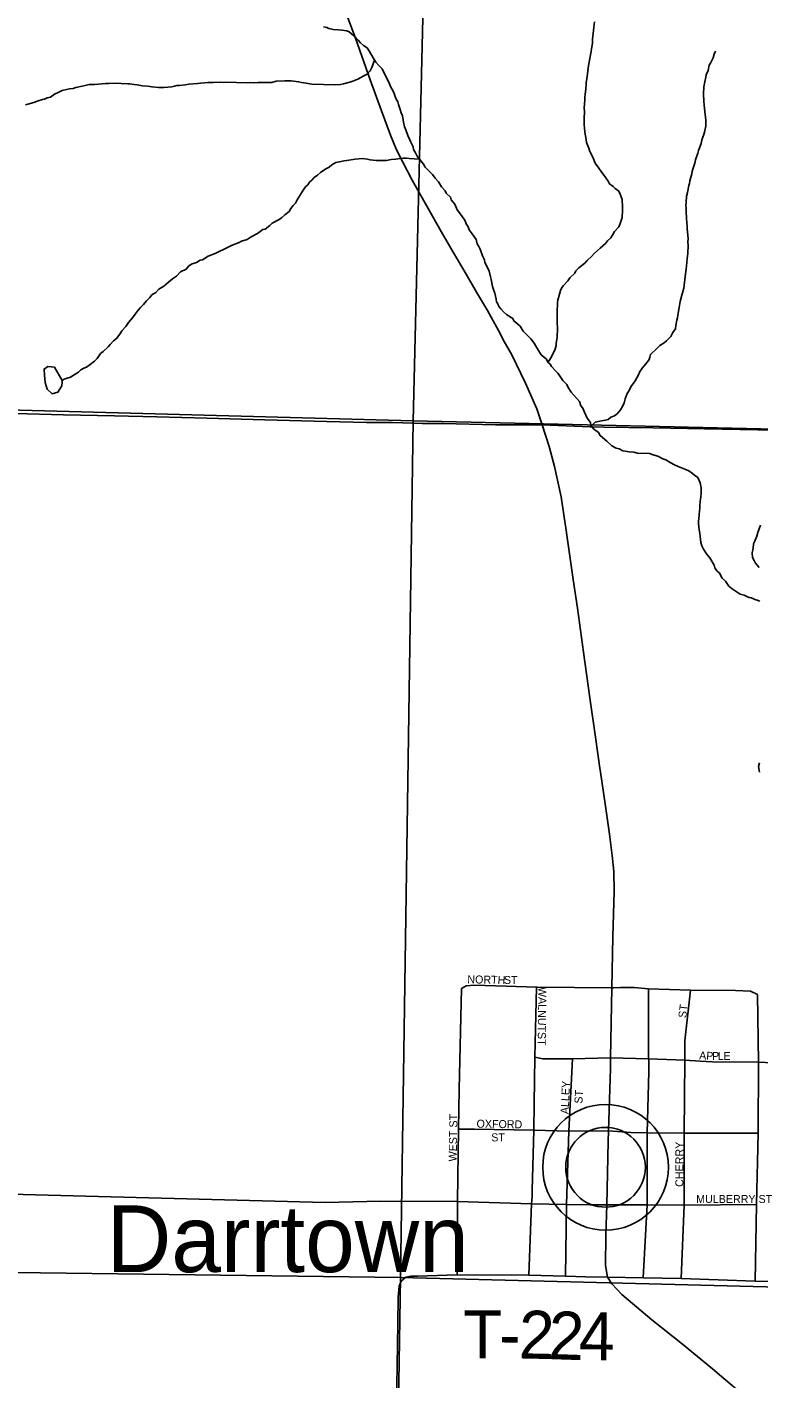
# Model space of a CAD drawing. Extents: x 1310247 to 1552180, y 377264 to 706493.
# Drawn here: x 1354843 to 1359418, y 550580 to 559027 of the extents above; entities that cross this region are included whole.
import ezdxf

# ---------------------------------------------------------------- set-up
doc = ezdxf.new("R2010")
doc.units = 0
for name, color, linetype in [('GM_X_County_Road', 7, 'Continuous'), ('GM_X_Minor_River', 7, 'Continuous'), ('GM_X_Section', 7, 'Continuous'), ('GM_X_State_Route', 7, 'Continuous'), ('GM_X_Township_Road', 7, 'Continuous'), ('GM_X_Township_Road_Text', 7, 'Continuous'), ('GM_X_Township_Subdivision', 7, 'Continuous'), ('GM_X_Township_Subdivision_Text', 7, 'Continuous'), ('GM_X_Unincorporated', 7, 'Continuous'), ('GM_X_Unincorporated_Location', 7, 'Continuous'), ('GM_X_Unincorporated_Text', 7, 'Continuous')]:
    doc.layers.add(name, color=color, linetype=linetype)

msp = doc.modelspace()

# ---------------------------------------------------------------- linework, layer by layer
at = {"layer": 'GM_X_County_Road'}
for points in [[(1354659.7, 551736.7), (1356706, 551683.8), (1357053, 551691.5), (1357533.4, 551688.4), (1357997, 551674.5), (1358215.2, 551670.9), (1358361.4, 551667.7), (1358466.3, 551668.8)], [(1358471.7, 551216), (1358694.4, 551212.7), (1358931.2, 551207.6), (1359393, 551192.2), (1360196.7, 551172), (1361015.9, 551144.5), (1361802.7, 551124.7), (1361819.4, 551124.4)]]:
    msp.add_lwpolyline(points, dxfattribs=at)
at = {"layer": 'GM_X_Minor_River'}
for points in [[(1357115.1, 558655.4), (1357105.8, 558677.8), (1357086.8, 558712.7), (1357062.4, 558765.8), (1357041, 558786.7), (1357023.5, 558807.4), (1357006.3, 558834.1), (1356983.4, 558873.1), (1356968.2, 558897.8), (1356946.4, 558910.6), (1356926.8, 558927.4), (1356913.4, 558945.9), (1356891.9, 558966.8), (1356872.3, 558981.6), (1356856.6, 558996.2), (1356842.8, 559002.7), (1356810.7, 559007.8), (1356790.6, 559008.5), (1356756.5, 559011.7), (1356730.5, 559018.6), (1356716.6, 559023.1), (1356696.6, 559027.8)], [(1358099.1, 556933.5), (1358107.2, 556943.5), (1358120.1, 556967.2), (1358128.8, 556985), (1358141.6, 557008.7), (1358150.6, 557036.6), (1358151.2, 557052.6), (1358156.3, 557086.7), (1358158.3, 557144.9), (1358157.4, 557179.2), (1358155.9, 557195.3), (1358156.7, 557217.4), (1358155.5, 557243.6), (1358157.6, 557305.9), (1358160.1, 557319.9), (1358171.4, 557357.7), (1358178.3, 557381.6), (1358182.7, 557395.5), (1358193.3, 557409.3), (1358222.5, 557440.4), (1358235.3, 557460.1), (1358266.4, 557489.2), (1358272.9, 557503.1), (1358291.7, 557522.5), (1358328.9, 557551.4), (1358343.6, 557569), (1358370.6, 557594.3), (1358389.4, 557613.7), (1358424.7, 557644.7), (1358457.9, 557673.7), (1358470.6, 557691.4), (1358491.3, 557710.8), (1358501.9, 557726.5), (1358514.8, 557750.2), (1358542, 557779.5), (1358550.7, 557799.3), (1358562, 557837.1), (1358562.5, 557851.2), (1358565, 557867.2), (1358564.7, 557917.5), (1358563.3, 557935.7), (1358561.8, 557949.8), (1358550.8, 557982.3), (1358541.3, 558000.8), (1358519.7, 558017.6), (1358506, 558030.2), (1358484.4, 558047), (1358474.9, 558063.4), (1358461.5, 558084), (1358430.7, 558125.3), (1358417.3, 558145.9), (1358394.1, 558176.8), (1358382.9, 558203.4), (1358358.5, 558254.5), (1358355, 558270.7), (1358340, 558305.4), (1358338.6, 558323.6), (1358330.1, 558370.1), (1358326.9, 558396.4), (1358325.5, 558414.5), (1358324.9, 558454.8), (1358326.3, 558499), (1358325.1, 558521.2), (1358328.8, 558571.3), (1358329.4, 558589.4), (1358331.9, 558605.4), (1358335.1, 558641.5), (1358337.9, 558665.6), (1358338.4, 558679.7), (1358343.6, 558715.7), (1358346.3, 558733.7), (1358352, 558785.8), (1358361.5, 558829.7), (1358364.4, 558853.8), (1358369.1, 558873.7), (1358371.6, 558889.7), (1358376.8, 558925.8), (1358377.6, 558949.9), (1358380.4, 558971.9), (1358383.5, 559004), (1358386.2, 559026), (1358389.4, 559060.1)], [(1358371.7, 556534.3), (1358394.4, 556557.4), (1358433, 556566.2), (1358459.3, 556571.3), (1358475.6, 556574.8), (1358492.2, 556590.3), (1358514.6, 556597.6), (1358531.1, 556611.1), (1358552.1, 556634.5), (1358564.9, 556656.2), (1358575.7, 556679.9), (1358580.6, 556703.9), (1358587.1, 556719.8), (1358593.8, 556737.7), (1358606.5, 556755.3), (1358617.3, 556779.1), (1358644.7, 556816.4), (1358653.5, 556836.2), (1358664.1, 556853.9), (1358670.7, 556869.8), (1358687.7, 556895.4), (1358698.2, 556909.1), (1358721.2, 556934.4), (1358731.8, 556950.2), (1358736.3, 556964.1), (1358740.8, 556980), (1358778.4, 557019), (1358797.1, 557036.4), (1358825.9, 557053.5), (1358840.4, 557067.1), (1358867.5, 557094.4), (1358880.4, 557118), (1358895.3, 557141.7), (1358897.9, 557161.7), (1358905.1, 557195.7), (1358907.6, 557209.7), (1358910.2, 557225.7), (1358919.9, 557275.6), (1358925.1, 557311.7), (1358936.5, 557351.5), (1358948, 557395.3), (1358950.7, 557413.4), (1358959.1, 557485.5), (1358961.6, 557499.5), (1358962.1, 557513.5), (1358967.5, 557555.6), (1358968.4, 557581.7), (1358973.4, 557611.7), (1358975.1, 557664), (1358973.7, 557682.1), (1358974.5, 557706.2), (1358968.5, 557766.8), (1358969, 557780.9), (1358964.6, 557831.3), (1358962.1, 557875.7), (1358962.7, 557895.7), (1358961.3, 557911.9), (1358961.9, 557930), (1358965.2, 557970.1), (1358970.1, 557994.1), (1358979.5, 558036), (1358984, 558049.9), (1358986.5, 558065.9), (1358998.1, 558109.8), (1359000.6, 558123.8), (1359005.1, 558139.7), (1359016.4, 558175.5), (1359021.2, 558197.5), (1359034.6, 558239.3), (1359039.2, 558255.2), (1359056.8, 558298.8), (1359061.6, 558322.8), (1359072.7, 558354.6), (1359077.3, 558370.6), (1359081.9, 558388.5), (1359084.7, 558410.5), (1359085.7, 558442.7), (1359084.5, 558464.9), (1359081, 558481.1), (1359079.6, 558499.2), (1359074.9, 558539.6), (1359073.7, 558563.8), (1359071.1, 558608.2), (1359072.6, 558652.4), (1359079.7, 558684.3), (1359084.7, 558714.3), (1359087.2, 558728.3), (1359100.2, 558756), (1359107.3, 558788), (1359113.8, 558801.8), (1359131.1, 558835.4), (1359137.8, 558857.3), (1359146.6, 558877.1)], [(1357015.8, 558819.4), (1356998.3, 558774.1), (1356987.5, 558752.3), (1356968.7, 558732.8), (1356948.2, 558721.5), (1356929.7, 558712), (1356911.2, 558700.6), (1356878.6, 558689.7), (1356860.3, 558682.2), (1356821.6, 558671.5), (1356803.4, 558668.1), (1356769.1, 558665.3), (1356696.6, 558667.8), (1356622.2, 558670.3), (1356588.1, 558675.5), (1356574.1, 558678), (1356558.1, 558680.6), (1356540.1, 558685.2), (1356494, 558690.8), (1356473.9, 558691.5), (1356453.7, 558690.2), (1356401.3, 558688), (1356372.8, 558680.9), (1356344.6, 558679.9), (1356286.2, 558679.9), (1356256, 558678.9), (1356239.9, 558679.4), (1356219.7, 558678.1), (1356084.9, 558682.8), (1356068.7, 558681.3), (1356050.6, 558681.9), (1356006.3, 558681.4), (1355988.1, 558680.1), (1355974.1, 558680.5), (1355951.9, 558679.3), (1355927.6, 558676.1), (1355911.4, 558674.7), (1355854.9, 558670.6), (1355832.6, 558665.3), (1355796.2, 558662.5), (1355780.1, 558661.1), (1355765.8, 558657.5), (1355747.6, 558654.1), (1355699.1, 558649.8), (1355680.9, 558648.4), (1355664.9, 558648.9), (1355624.7, 558652.3), (1355596.7, 558657.3), (1355564.5, 558660.4), (1355532.5, 558665.6), (1355512.4, 558668.3), (1355486.4, 558671.2), (1355472.3, 558671.7), (1355432.1, 558675), (1355397.9, 558676.2), (1355355.5, 558673.7), (1355333.4, 558674.4), (1355266.8, 558668.7), (1355246.6, 558667.3), (1355232.5, 558667.8), (1355206.1, 558660.7), (1355187.8, 558657.3), (1355147.3, 558648.6), (1355131, 558643.2), (1355108.7, 558639.9), (1355062.1, 558631.4), (1355037.5, 558618.2), (1355015, 558606.9), (1354990.2, 558589.7), (1354969.9, 558584.3), (1354953.5, 558576.8), (1354939.3, 558573.3), (1354912.9, 558566.2), (1354886.3, 558555), (1354833.5, 558540.7)], [(1358657.9, 556365.3), (1358635.9, 556370.1), (1358605.8, 556373.2), (1358581.7, 556376), (1358567.7, 556378.5), (1358543.9, 556391.4), (1358526, 556396), (1358498.3, 556411), (1358467, 556440.3), (1358425.9, 556473.9), (1358414.5, 556494.4), (1358383, 556517.6), (1358367.7, 556540.3), (1358364.2, 556556.5), (1358344.9, 556583.3), (1358326.2, 556624.2), (1358316.8, 556646.6), (1358305.2, 556661.1), (1358296.1, 556687.6), (1358243.6, 556745.7), (1358224.4, 556774.5), (1358217, 556792.9), (1358191.7, 556817.9), (1358170.6, 556850.8), (1358161, 556865.2), (1358147.3, 556877.8), (1358122.1, 556906.8), (1358112.5, 556921.2), (1358098.9, 556933.7), (1358089.4, 556952.2), (1358056.1, 556979.5), (1358046.6, 556995.9), (1358021.7, 557037), (1358012.2, 557051.4), (1357990.9, 557078.3), (1357967.6, 557103.2), (1357944.2, 557126.1), (1357925.1, 557157), (1357911.4, 557171.5), (1357885.9, 557190.5), (1357878.4, 557206.9), (1357842.8, 557228.2), (1357821.3, 557247), (1357803.8, 557265.8), (1357792.2, 557280.2), (1357784.7, 557296.6), (1357777.1, 557310.9), (1357775.7, 557327.1), (1357766.8, 557363.6), (1357761.3, 557379.9), (1357752.1, 557406.3), (1357743.5, 557448.9), (1357740.1, 557467.1), (1357731.1, 557501.6), (1357714.2, 557536.4), (1357704.8, 557556.8), (1357703.3, 557573), (1357690, 557597.6), (1357675.3, 557638.3), (1357667.8, 557656.7), (1357656.3, 557673.2), (1357651.1, 557699.5), (1357626.1, 557734.5), (1357606.8, 557759.4), (1357599.4, 557777.7), (1357588, 557798.2), (1357582.5, 557816.5), (1357559.5, 557849.5), (1357532.5, 557884.6), (1357517.5, 557919.3), (1357494.3, 557948.3), (1357490.8, 557964.5), (1357463.5, 557989.6), (1357455.9, 558003.9), (1357434.6, 558028.8), (1357415.5, 558059.7), (1357394.1, 558082.5), (1357376.7, 558105.2), (1357359.2, 558123.9), (1357331.9, 558151), (1357320.4, 558169.5), (1357297.2, 558198.5), (1357283.7, 558215), (1357270.5, 558241.7), (1357259.1, 558262.2), (1357255.6, 558278.4), (1357240.6, 558311.1), (1357233, 558325.4), (1357223.8, 558349.9), (1357210.8, 558384.5), (1357203.4, 558402.9), (1357196.3, 558433.3), (1357189.6, 558471.8), (1357182.1, 558490.1), (1357174.8, 558512.5), (1357165.8, 558543), (1357160.3, 558559.3), (1357148.9, 558579.8), (1357137.9, 558612.3), (1357132.3, 558626.6), (1357115.1, 558655.4)], [(1357295, 558201.3), (1357231, 558204.8), (1357215, 558207.4), (1357194.8, 558208), (1357172.6, 558204.8), (1357148.3, 558201.6), (1357120, 558198.5), (1357089.6, 558193.6), (1357069.5, 558192.2), (1357025.2, 558193.8), (1356987, 558197.1), (1356971.1, 558201.7), (1356937, 558204.8), (1356916.8, 558203.5), (1356894.6, 558202.3), (1356841.9, 558194), (1356823.7, 558190.7), (1356807.5, 558187.2), (1356773, 558180.3), (1356748.3, 558165.1), (1356731.8, 558151.6), (1356711.2, 558140.2), (1356678.3, 558117.2), (1356659.6, 558101.8), (1356636.9, 558086.4), (1356622.3, 558070.8), (1356607.8, 558057.3), (1356597.2, 558041.5), (1356584.6, 558027.9), (1356574.1, 558014.2), (1356542.3, 557965), (1356531.6, 557947.2), (1356520.9, 557927.5), (1356506.3, 557911.9), (1356491.5, 557892.3), (1356480.8, 557874.5), (1356454, 557853.3), (1356433.2, 557833.9), (1356418.7, 557824.4), (1356375.7, 557801.7), (1356361.1, 557786.1), (1356332.2, 557765), (1356318, 557761.5), (1356282.9, 557736.5), (1356243.9, 557715.7), (1356219.3, 557700.5), (1356184.6, 557689.6), (1356168.2, 557680.1), (1356125.4, 557663.5), (1356080.3, 557640.9), (1356066, 557635.3), (1356051.7, 557627.8), (1356019, 557612.8), (1355976.1, 557596.2), (1355939.1, 557573.3), (1355924.9, 557569.8), (1355902.3, 557556.5), (1355875.8, 557547.3), (1355855.2, 557534), (1355838.4, 557514.4), (1355801.6, 557497.6), (1355776.5, 557470.3), (1355751.8, 557453), (1355727, 557433.8), (1355698, 557408.6), (1355667.1, 557389.6), (1355648.3, 557368.1), (1355623.6, 557352.8), (1355611, 557337.2), (1355590.1, 557315.8), (1355571.3, 557294.3), (1355552.5, 557274.8), (1355537.8, 557257.2), (1355518.9, 557233.7), (1355502, 557210.2), (1355476.9, 557180.9), (1355459.9, 557155.3), (1355436.8, 557127.9), (1355424.1, 557108.2), (1355403, 557080.8), (1355384.5, 557067.4), (1355363.5, 557043.9), (1355350.9, 557028.3), (1355319.8, 556999.2), (1355303.3, 556987.7), (1355282.1, 556956.2), (1355265.4, 556938.7), (1355238.5, 556917.5), (1355215.8, 556902.2), (1355197.5, 556894.8), (1355179, 556885.3), (1355164.4, 556869.7), (1355137.7, 556854.6), (1355115, 556839.3), (1355094.7, 556833.9), (1355076.3, 556826.5), (1355062, 556818.9)], [(1355062, 556818.9), (1355014.3, 556902.4), (1354974.3, 556905.5), (1354949.8, 556890.1), (1354952.7, 556851.9), (1354957.5, 556805.7), (1354968.4, 556765.3), (1354999.6, 556734.4), (1355036, 556745.4), (1355061.1, 556784.8)], [(1355061.1, 556784.8), (1355063.8, 556808.8), (1355062, 556818.9)], [(1359230.2, 555532.9), (1359209.2, 555565.8), (1359187.6, 555582.7), (1359170.6, 555615.4), (1359154.9, 555630), (1359141.5, 555648.6), (1359138, 555664.8), (1359111.3, 555710), (1359090, 555734.9), (1359070.8, 555765.7), (1359061.5, 555786.2), (1359054.1, 555806.5), (1359049.3, 555842.9), (1359048, 555865.1), (1359044.6, 555885.3), (1359039.9, 555923.7), (1359040.4, 555939.8), (1359040.9, 555953.8), (1359043.8, 555981.9), (1359047.2, 556022), (1359047.7, 556038.1), (1359050.5, 556062.1), (1359053, 556076.1), (1359053.6, 556092.2), (1359056.2, 556112.2), (1359057.4, 556148.4), (1359050.4, 556178.8), (1359035.4, 556211.5), (1359015.7, 556226.3), (1359002, 556236.8), (1358980.4, 556253.6), (1358954.6, 556264.6), (1358932.7, 556273.4), (1358912.9, 556282.1), (1358889, 556291), (1358863.3, 556305.9), (1358835.7, 556323), (1358817.8, 556329.6), (1358786.1, 556344.8), (1358762.1, 556351.7), (1358734.3, 556362.7), (1358657.9, 556365.3)], [(1359419.5, 555651.1), (1359396.2, 555678.1), (1359388.7, 555694.4), (1359377.2, 555712.9), (1359376.2, 555741.1), (1359381.2, 555771.1), (1359384.1, 555797.2), (1359390.6, 555811), (1359403.8, 555846.8), (1359410.6, 555868.7), (1359428.3, 555914.3)], [(1359422.5, 555439.8), (1359406.6, 555446.4), (1359392.6, 555450.9), (1359370.8, 555459.7), (1359356.8, 555462.2), (1359342.9, 555468.7), (1359325, 555477.3), (1359301.1, 555484.2), (1359287.3, 555492.7), (1359263.6, 555507.6), (1359249.8, 555516.2), (1359230.2, 555532.9)], [(1359421, 554371.7), (1359414.1, 554406.1), (1359421, 554430)]]:
    msp.add_lwpolyline(points, dxfattribs=at)
at = {"layer": 'GM_X_Section'}
for points in [[(1352058.5, 562152.6), (1357390.5, 562121.5), (1357255.9, 556565.9), (1351954.6, 556710.3)], [(1362710.2, 561996.6), (1362599.7, 556444.5), (1357255.9, 556565.9), (1357390.5, 562121.5)], [(1351954.6, 556710.3), (1357255.9, 556565.9), (1357177.7, 551213.7), (1352034.5, 551280.6)], [(1357255.9, 556565.9), (1362599.7, 556444.5), (1362647, 551075), (1357177.7, 551213.7)], [(1352034.5, 551280.6), (1357177.7, 551213.7), (1357091.1, 545835.1), (1352195.1, 545945.9), (1351997.2, 545952.7)], [(1357177.7, 551213.7), (1362647, 551075), (1362530.6, 545703.1), (1357313, 545831.7), (1357091.1, 545835.1)]]:
    msp.add_lwpolyline(points, close=True, dxfattribs=at)
at = {"layer": 'GM_X_State_Route'}
for points in [[(1357848.1, 557022), (1357827.2, 557057.7), (1357789.8, 557130.7), (1357721.1, 557256.3), (1357653.2, 557370.1), (1357588.7, 557483.8), (1357507.2, 557619.6), (1357431.6, 557750.3), (1357332.3, 557926), (1357250, 558070.3), (1357193.1, 558178.1), (1357153.2, 558258.8), (1357115, 558352.1), (1357058.2, 558502.4), (1356988.4, 558696.3), (1356896.5, 558956.4), (1356822.8, 559150.4)], [(1358206.3, 555922.2), (1358180.9, 556092.1), (1358139.7, 556282.1), (1358106.6, 556406.6), (1358063.2, 556542.5), (1358028.4, 556640.9), (1357958.8, 556802.2), (1357873.9, 556977.9), (1357848.1, 557022)], [(1354768.6, 556611.4), (1355071, 556603.7), (1355390.9, 556597.9), (1355655.1, 556591.7), (1355966.6, 556583.3), (1356329.8, 556572.8), (1356715.5, 556562.6), (1356964.4, 556557.1), (1357056.5, 556556.5)], [(1357056.5, 556556.5), (1357128.2, 556556), (1357312, 556550.6), (1357444.1, 556549.8), (1357771.2, 556542.6), (1358063.2, 556542.5), (1358361.9, 556529.1), (1358451.1, 556527.7), (1358757.5, 556521.8), (1359076.6, 556516), (1359411.4, 556510.2), (1359602.8, 556505.8), (1359764, 556500.7), (1360124.3, 556492.4), (1360229.2, 556490.1)], [(1358423.9, 554396.7), (1358397, 554590.6), (1358359.9, 554834.9), (1358322, 555121.2), (1358282.8, 555395.7), (1358256.6, 555576.1), (1358219.5, 555836.8), (1358209.8, 555898.8), (1358206.3, 555922.2)], [(1358471.7, 551216), (1358459.3, 551289.8), (1358460.7, 551476.8), (1358466.3, 551668.8), (1358475.9, 552063.9), (1358477.4, 552130), (1358489.6, 552521.1), (1358490.6, 552586.1), (1358498.4, 553023.5), (1358503.6, 553342.7), (1358513.3, 553627.2), (1358510.6, 553750.4), (1358500.2, 553851.6), (1358483, 553984.4), (1358456.2, 554173.6), (1358427.3, 554372.5), (1358423.9, 554396.7)], [(1359184.2, 550595.8), (1359127.8, 550643.6), (1358940.1, 550798.6), (1358747.1, 550948.8), (1358561.4, 551108.6), (1358498.9, 551173.9), (1358471.7, 551216)], [(1359331.1, 550471.5), (1359184.2, 550595.8)]]:
    msp.add_lwpolyline(points, dxfattribs=at)
at = {"layer": 'GM_X_Township_Road'}
for points in [[(1357139.8, 549634.3), (1357161, 550924.5), (1357163.7, 551091.7), (1357169.1, 551159.5), (1357181.8, 551192.1), (1357210.7, 551215.6), (1357242.4, 551221.9), (1357283, 551222.8), (1357531.9, 551231), (1357533.4, 551688.4)], [(1357531.9, 551231), (1357979.6, 551228.2), (1358208, 551221.7), (1358335.1, 551219), (1358471.7, 551216)]]:
    msp.add_lwpolyline(points, dxfattribs=at)
at = {"layer": 'GM_X_Township_Subdivision'}
for points in [[(1357533.4, 551688.4), (1357539, 552140.8), (1357543.2, 552391.8), (1357557.7, 553020.7)], [(1357557.7, 553020.7), (1357587.3, 553037.5), (1357640.5, 553041.4), (1357838.6, 553034.5), (1358026.9, 553027.8), (1358031.5, 553027.8)], [(1358026.9, 553027.8), (1358016.9, 552590.4), (1358011.9, 552302.1), (1358009.8, 552135.4), (1358000.4, 551757.3)], [(1358031.5, 553027.8), (1358498.4, 553023.5), (1358510, 553024)], [(1358510, 553024), (1358553.1, 553025.7), (1358638, 553025.7), (1358727.7, 553018.5), (1358989, 553008.9), (1359271, 553006.7), (1359365, 553003.9), (1359408, 552981.6)], [(1358727.7, 553018.5), (1358728.2, 552580.5), (1358728.5, 552566.8)], [(1358931.2, 551207.6), (1358950.7, 551665.5), (1358951, 552116.1), (1358953.4, 552571.3), (1358955, 552693.2), (1358989, 553008.9)], [(1359408, 552981.6), (1359414.7, 552560.3), (1359411.9, 552115.3), (1359402.8, 551669.7), (1359393, 551192.2)], [(1359724.7, 552545.3), (1359414.7, 552560.3), (1359125.1, 552562.7), (1359051.2, 552565.7), (1358953.4, 552571.3), (1358728.2, 552580.5), (1358490.6, 552586.1), (1358252.5, 552580), (1358067.2, 552580), (1358016.9, 552590.4)], [(1358208, 551221.7), (1358215.2, 551670.9), (1358228.7, 552129.3), (1358252.5, 552580)], [(1358728.5, 552566.8), (1358730.1, 552500.7), (1358718.6, 552117.2), (1358719.2, 551668.8), (1358694.4, 551212.7)], [(1359411.9, 552115.3), (1358951, 552116.1), (1358718.6, 552117.2), (1358617.4, 552119.7), (1358477.4, 552130), (1358228.7, 552129.3), (1358009.8, 552135.4), (1357639.3, 552141.6), (1357539, 552140.8)], [(1358000.4, 551757.3), (1357999.4, 551719.6), (1357997, 551674.5), (1357979.6, 551228.2)], [(1358466.3, 551668.8), (1358719.2, 551668.8), (1358950.7, 551665.5), (1359402.8, 551669.7)]]:
    msp.add_lwpolyline(points, dxfattribs=at)
at = {"layer": 'GM_X_Unincorporated'}
for radius in [392.8, 249]:
    msp.add_circle((1358459, 551902.7), radius, dxfattribs=at)
at = {"layer": 'GM_X_Unincorporated_Location'}
msp.add_line((1358459, 551902.7), (1358459, 551902.7), dxfattribs=at)

# ---------------------------------------------------------------- texts
at = {"layer": 'GM_X_Township_Road_Text'}
for s, rotation, p in [('T', 359.96571, (1357568.4, 550709.7)), ('2', 358.77697, (1357914.4, 550708.8)), ('2', 358.00651, (1358098.1, 550704.9)), ('4', 359.45343, (1358291, 550698.3)), ('-', 359.63313, (1357792.4, 550709.6))]:
    msp.add_text(s, height=300, rotation=rotation, dxfattribs=at).set_placement(p)
at = {"layer": 'GM_X_Township_Subdivision_Text'}
for s, rotation, p in [('NORTH', 358.81053, (1357594.6, 553052.6)), ('ST', 0.00001, (1357823.7, 553048.2)), ('WALNUT', 269.04563, (1358039.9, 553029.8)), ('ST', 82.87498, (1358962.7, 552833.2)), ('ST', 270, (1358035.5, 552748.4)), ('A', 357.0481, (1359043, 552577.4)), ('P', 357.41632, (1359087.3, 552575.1)), ('P', 359.30441, (1359124.2, 552573.5)), ('L', 359.93898, (1359160, 552573)), ('E', 359.99563, (1359195.3, 552573)), ('ALLEY', 87.50951, (1358227.9, 552234)), ('ST', 86.42196, (1358313.7, 552299.2)), ('WEST ST', 88.99545, (1357528.3, 551939)), ('OXFORD', 358.99547, (1357652.2, 552150.6)), ('ST', 0.00001, (1357744.5, 552064.6)), ('CHERRY', 90, (1358945.1, 551780.4)), ('MULBERRY ST', 0.00001, (1359024.9, 551679.8))]:
    msp.add_text(s, height=50, rotation=rotation, dxfattribs=at).set_placement(p)
at = {"layer": 'GM_X_Unincorporated_Text'}
msp.add_text('Darrtown', height=417, rotation=0.00001, dxfattribs=at).set_placement((1355342.1, 551247.8))

doc.saveas('drawing.dxf')
